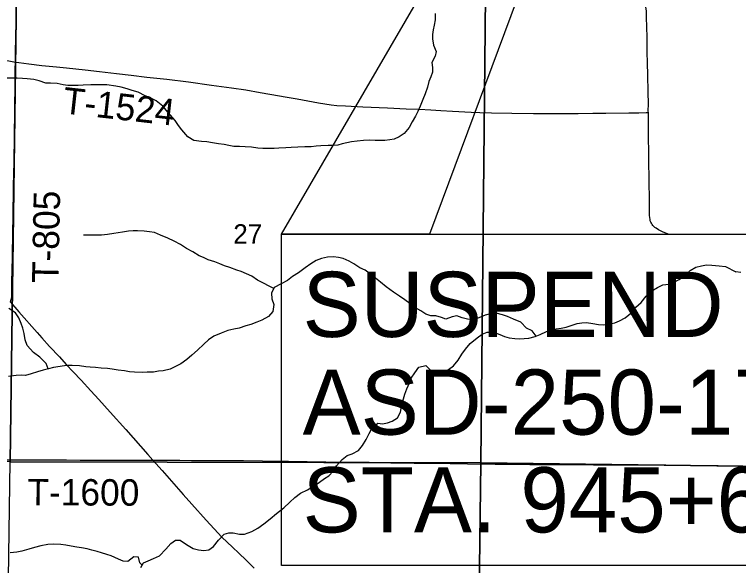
# Model space of a CAD drawing. Extents: x 0 to 34, y 0 to 22.
# Drawn here: x 16.083 to 17.64, y 14.964 to 16.148 of the extents above; entities that cross this region are included whole.
import ezdxf

# ---------------------------------------------------------------- set-up
doc = ezdxf.new("R2010")
doc.units = 0
for name, color, linetype in [('GM_X_County_Road', 7, 'Continuous'), ('GM_X_Minor_River', 7, 'Continuous'), ('GM_X_Section', 7, 'Continuous'), ('GM_X_Section_Text', 7, 'Continuous'), ('GM_X_Township_Road', 7, 'Continuous'), ('GM_X_Township_Road_Text', 7, 'Continuous'), ('SH_Text', 7, 'Continuous')]:
    doc.layers.add(name, color=color, linetype=linetype)

msp = doc.modelspace()

# ---------------------------------------------------------------- linework, layer by layer
at = {"layer": 'GM_X_County_Road'}
for points in [[(16.0743, 15.5293), (16.0925, 15.5087), (16.1317, 15.4645), (16.1419, 15.4529), (16.1586, 15.4345), (16.1796, 15.4117), (16.1943, 15.3957), (16.2092, 15.3798), (16.2263, 15.3618), (16.2474, 15.339), (16.2642, 15.3206), (16.289, 15.2929), (16.3223, 15.256), (16.3696, 15.2025), (16.3806, 15.19)], [(15.9304, 15.1937), (15.9392, 15.1932), (15.9452, 15.193), (15.9544, 15.1929), (15.9679, 15.1924), (15.9794, 15.1922), (15.9824, 15.1921), (15.9855, 15.192), (15.9886, 15.1919), (15.9979, 15.1919), (16.0177, 15.1916), (16.0383, 15.1912), (16.0517, 15.191), (16.0733, 15.1907), (16.1042, 15.1906), (16.133, 15.1905), (16.162, 15.1905), (16.1949, 15.1904), (16.2242, 15.1903), (16.2928, 15.1902), (16.3239, 15.19), (16.3519, 15.1897), (16.3806, 15.19)], [(16.3806, 15.19), (16.4004, 15.1675), (16.4457, 15.1163), (16.4642, 15.0955), (16.4954, 15.0608), (16.5121, 15.0425), (16.529, 15.0243), (16.5401, 15.0135), (16.5515, 15.0029), (16.5652, 14.9904), (16.5809, 14.9755), (16.5985, 14.9582)], [(16.3806, 15.19), (16.386, 15.19), (16.414, 15.1899), (16.4388, 15.1899), (16.4637, 15.1896), (16.5072, 15.1894), (16.5414, 15.1893), (16.5756, 15.189), (16.616, 15.1885), (16.644, 15.1882), (16.6719, 15.1878), (16.7527, 15.1867), (16.7714, 15.186), (16.7931, 15.1855), (16.8087, 15.1854), (16.8335, 15.1857), (16.8459, 15.1855), (16.8552, 15.185), (16.8925, 15.1845), (16.9174, 15.1842), (16.9423, 15.1836), (16.9827, 15.1834), (17.0573, 15.1821), (17.1163, 15.1813), (17.1505, 15.1811), (17.1909, 15.181), (17.2438, 15.1806), (17.278, 15.1805), (17.3277, 15.1802), (17.3713, 15.1802), (17.4148, 15.1798), (17.4832, 15.1797), (17.5329, 15.179), (17.5826, 15.1788), (17.596, 15.1787)]]:
    msp.add_lwpolyline(points, dxfattribs=at)
at = {"layer": 'GM_X_Minor_River'}
for points in [[(16.9876, 16.15), (16.9872, 16.1364), (16.9853, 16.125), (16.983, 16.1143), (16.9818, 16.1045), (16.9814, 16.095), (16.9836, 16.0817), (16.9896, 16.068), (16.9873, 16.0577), (16.98, 16.0444), (16.9815, 16.0338), (16.9819, 16.0235), (16.9784, 16.0137), (16.9742, 16.0038), (16.9707, 15.9917), (16.9661, 15.9769), (16.9608, 15.9647), (16.9554, 15.9503), (16.9501, 15.9393), (16.9455, 15.9291), (16.9382, 15.917), (16.9313, 15.9048), (16.921, 15.892), (16.9104, 15.8844), (16.8993, 15.8799), (16.8898, 15.878), (16.8792, 15.8769), (16.869, 15.8766), (16.8583, 15.877), (16.8458, 15.8775), (16.8337, 15.8771), (16.82, 15.8757), (16.8078, 15.8738), (16.7976, 15.8716), (16.7877, 15.8694), (16.7782, 15.8671), (16.7683, 15.866), (16.7573, 15.8661), (16.7414, 15.8654), (16.7315, 15.8647), (16.7212, 15.8636)], [(16.7212, 15.8636), (16.7072, 15.8633), (16.6924, 15.8626), (16.6779, 15.8615), (16.6662, 15.8608), (16.6517, 15.8601), (16.6415, 15.8598), (16.6172, 15.8599), (16.6062, 15.8607), (16.5929, 15.8623), (16.5789, 15.8635), (16.5667, 15.8639), (16.5549, 15.8643), (16.5436, 15.8659), (16.5337, 15.8682), (16.5216, 15.8698), (16.509, 15.8718), (16.4969, 15.8737), (16.4851, 15.8745), (16.4684, 15.8769), (16.4559, 15.8849), (16.4431, 15.8998), (16.4359, 15.9093), (16.4287, 15.9196), (16.4136, 15.9368), (16.4023, 15.9505), (16.3879, 15.962), (16.3735, 15.9696), (16.364, 15.9731), (16.3492, 15.9804), (16.3359, 15.9846), (16.3253, 15.9881), (16.3124, 15.9912), (16.3007, 15.9935), (16.2817, 15.9963), (16.2703, 15.9967), (16.2593, 15.9967), (16.2471, 15.9964), (16.2308, 15.9954), (16.2202, 15.995), (16.2103, 15.9947), (16.1978, 15.9947), (16.1879, 15.9963), (16.1746, 15.9994), (16.1602, 15.9998), (16.1507, 15.9999), (16.1359, 16.0053), (16.1245, 16.0076), (16.1101, 16.0092), (16.1003, 16.0104), (16.0892, 16.0108), (16.0653, 16.0109)], [(16.6403, 15.5586), (16.6321, 15.5634), (16.6173, 15.5707), (16.6052, 15.5768), (16.593, 15.5853), (16.5817, 15.5906), (16.5703, 15.5956), (16.5608, 15.5983), (16.5457, 15.6037), (16.5343, 15.6076), (16.5244, 15.6118), (16.5138, 15.616), (16.4994, 15.6206), (16.4895, 15.6252), (16.4801, 15.6287), (16.4668, 15.6379), (16.4528, 15.6448), (16.4399, 15.6536), (16.4263, 15.6605), (16.413, 15.667), (16.3971, 15.6732), (16.3838, 15.6789), (16.3736, 15.6805), (16.3618, 15.6821), (16.3478, 15.6829), (16.3379, 15.6829), (16.3284, 15.6818), (16.3155, 15.68), (16.2965, 15.677), (16.2828, 15.6748), (16.2699, 15.6733), (16.2312, 15.6735)], [(17.2044, 15.4564), (17.1963, 15.4678), (17.1841, 15.474), (17.1713, 15.4865), (17.1561, 15.4931), (17.1429, 15.4985), (17.1319, 15.5023), (17.1186, 15.5058), (17.1083, 15.5054), (17.0947, 15.5017), (17.0813, 15.4961), (17.0692, 15.4923), (17.057, 15.4928), (17.0457, 15.4962), (17.0339, 15.5001), (17.024, 15.4978), (17.0107, 15.493), (17.0012, 15.4968), (16.9887, 15.4999), (16.9785, 15.4999), (16.9675, 15.5038), (16.9569, 15.5107), (16.9436, 15.5183), (16.933, 15.5264), (16.9224, 15.5348), (16.911, 15.5424), (16.8982, 15.5508), (16.8823, 15.5623), (16.8698, 15.5726), (16.8592, 15.5814), (16.8493, 15.5891), (16.8372, 15.5982), (16.8255, 15.6036), (16.8126, 15.6116), (16.8027, 15.6174), (16.7895, 15.6231), (16.7796, 15.6258), (16.7686, 15.627), (16.7561, 15.6263), (16.7428, 15.6234), (16.7314, 15.6188), (16.7199, 15.6121), (16.7078, 15.6034), (16.6937, 15.5928), (16.6811, 15.5845), (16.6697, 15.5762), (16.6564, 15.569), (16.6416, 15.5611), (16.6354, 15.5486), (16.6365, 15.5368), (16.6407, 15.5243), (16.6383, 15.5098), (16.6292, 15.4988), (16.6151, 15.4906), (16.6041, 15.4864), (16.5912, 15.4815), (16.5801, 15.4786), (16.5664, 15.4733), (16.5543, 15.4714), (16.5417, 15.4685), (16.5277, 15.4628), (16.5117, 15.4564), (16.4999, 15.4485), (16.49, 15.4394), (16.4763, 15.4266), (16.4645, 15.4156), (16.4538, 15.4065), (16.4405, 15.3971), (16.431, 15.3918), (16.4177, 15.3858), (16.4025, 15.3821), (16.3926, 15.381), (16.3816, 15.3791), (16.3683, 15.3788), (16.3584, 15.3785), (16.3413, 15.3793), (16.3303, 15.3797), (16.3193, 15.3817), (16.3057, 15.3833), (16.2932, 15.3852), (16.2829, 15.3868), (16.2692, 15.3876), (16.2571, 15.3888), (16.2457, 15.39), (16.2362, 15.3908), (16.2229, 15.3924), (16.207, 15.3936), (16.1948, 15.3933), (16.1816, 15.3914), (16.1671, 15.3888), (16.1561, 15.3866), (16.1451, 15.3836), (16.1325, 15.3799), (16.1192, 15.3757), (16.1067, 15.372), (16.0972, 15.3724), (16.0869, 15.3717), (16.0699, 15.3695)], [(16.7681, 15.1665), (16.7757, 15.1779), (16.7875, 15.1915), (16.7982, 15.1998), (16.8092, 15.2036), (16.8229, 15.2111), (16.8313, 15.2213), (16.8393, 15.2342), (16.8458, 15.2475), (16.8523, 15.2596), (16.8641, 15.2694), (16.874, 15.2679), (16.885, 15.2701), (16.8953, 15.2739), (16.9067, 15.281), (16.9128, 15.2935), (16.9151, 15.3053), (16.9178, 15.3167), (16.9221, 15.3319), (16.9263, 15.3433), (16.932, 15.3565), (16.9358, 15.366), (16.9435, 15.3778), (16.9523, 15.3895), (16.9671, 15.3932), (16.9792, 15.3822), (16.9917, 15.3772), (17.0054, 15.3786), (17.016, 15.3847), (17.0267, 15.3926), (17.0366, 15.4047), (17.0446, 15.4176), (17.053, 15.4282), (17.0629, 15.4407), (17.0781, 15.4528), (17.0888, 15.4607), (17.0995, 15.4652), (17.1127, 15.4652), (17.1268, 15.4598), (17.1362, 15.4555), (17.1465, 15.4532), (17.1586, 15.4516), (17.1685, 15.4508), (17.1788, 15.4512), (17.1886, 15.4523), (17.2027, 15.4556), (17.213, 15.4601), (17.2266, 15.4665), (17.2373, 15.4703), (17.2479, 15.4721), (17.2586, 15.474), (17.2692, 15.4755), (17.2817, 15.48), (17.2928, 15.4837), (17.3026, 15.4852), (17.3129, 15.4859), (17.3266, 15.484), (17.3387, 15.4816), (17.3489, 15.4808), (17.3611, 15.4819), (17.3736, 15.4853), (17.3839, 15.4894), (17.3957, 15.4962), (17.4071, 15.5052), (17.4189, 15.5185), (17.43, 15.5287), (17.4414, 15.5423), (17.4532, 15.5541), (17.4654, 15.5608), (17.4772, 15.5665), (17.4901, 15.5683), (17.5, 15.5717), (17.5118, 15.5785), (17.5255, 15.5879), (17.5354, 15.5974), (17.5479, 15.6046), (17.5601, 15.6079), (17.5704, 15.6094), (17.5825, 15.6093), (17.5981, 15.6077), (17.6114, 15.6062), (17.6338, 15.595)], [(17.6444, 15.5936), (17.6338, 15.595)], [(16.1557, 15.3865), (16.1512, 15.398), (16.1376, 15.411), (16.1243, 15.4213), (16.1107, 15.4362), (16.1062, 15.4484), (16.1036, 15.4624), (16.1014, 15.4735), (16.0976, 15.4837), (16.0927, 15.4959), (16.0852, 15.5066), (16.0711, 15.5162)], [(16.355, 14.9594), (16.3607, 14.9693), (16.3706, 14.9741), (16.382, 14.9787), (16.395, 14.9843), (16.4087, 14.9987), (16.419, 15.0112), (16.4296, 15.018), (16.4395, 15.0179), (16.4531, 15.0087), (16.4672, 15.0003), (16.4789, 14.9972), (16.4903, 14.9956), (16.5006, 14.9975), (16.5108, 15.0047), (16.5219, 15.0183), (16.5337, 15.0312), (16.544, 15.0342), (16.5535, 15.0337), (16.5671, 15.031), (16.5774, 15.031), (16.5937, 15.037), (16.6059, 15.0441), (16.6192, 15.0536), (16.6329, 15.0642), (16.6466, 15.0755), (16.6622, 15.0876), (16.6748, 15.0997), (16.6859, 15.1095), (16.6977, 15.119), (16.7129, 15.1265), (16.7285, 15.1355), (16.7388, 15.1431), (16.7494, 15.1503), (16.7589, 15.1563), (16.7681, 15.1665)], [(16.3579, 14.9644), (16.3528, 14.9693), (16.3494, 14.9818), (16.3395, 14.9823), (16.327, 14.9721), (16.3171, 14.9732), (16.3065, 14.9775), (16.2913, 14.9844), (16.2818, 14.9871), (16.2705, 14.9909), (16.2606, 14.9936), (16.2492, 14.9967), (16.239, 14.9994), (16.2272, 15.0014), (16.2174, 15.0033), (16.2052, 15.0053), (16.1938, 15.0072), (16.1824, 15.0088), (16.1673, 15.0096), (16.1551, 15.0089), (16.1399, 15.006), (16.1262, 15.0022), (16.1141, 14.9985), (16.0992, 14.9944), (16.0879, 14.9921), (16.0738, 14.9911)]]:
    msp.add_lwpolyline(points, dxfattribs=at)
at = {"layer": 'GM_X_Section'}
for points in [[(15.0807, 16.2067), (16.0877, 16.1952), (16.0735, 15.1863), (15.0711, 15.2009)], [(16.0877, 16.1952), (17.0958, 16.189), (17.0854, 15.1843), (16.0735, 15.1863)], [(17.0958, 16.189), (18.1169, 16.1822), (18.0996, 15.1714), (17.0854, 15.1843)], [(16.0735, 15.1863), (17.0854, 15.1843), (17.0728, 14.1742), (16.1871, 14.1826), (16.0597, 14.1843)], [(17.0854, 15.1843), (18.0996, 15.1714), (18.0777, 14.1666), (17.1558, 14.1702), (17.0728, 14.1742)]]:
    msp.add_lwpolyline(points, close=True, dxfattribs=at)
at = {"layer": 'GM_X_Township_Road'}
for points in [[(16.0856, 16.0674), (16.0863, 16.0977), (16.0861, 16.1105), (16.0865, 16.1205), (16.0874, 16.1699), (16.0875, 16.1767)], [(17.4458, 15.9372), (17.4457, 15.9402), (17.4458, 15.9557), (17.4454, 15.9806), (17.4445, 16.0178), (17.4441, 16.0427), (17.4434, 16.0675), (17.4429, 16.0986), (17.4421, 16.142), (17.4415, 16.1545), (17.4404, 16.1638), (17.4395, 16.1683), (17.4386, 16.173), (17.438, 16.1757)], [(15.9107, 16.0832), (15.9169, 16.0826), (15.9291, 16.0803), (15.9503, 16.0754), (15.9988, 16.0644), (16.023, 16.0587), (16.0592, 16.0503), (16.0744, 16.0473), (16.0854, 16.0454)], [(16.0854, 16.0454), (16.0854, 16.0562), (16.0856, 16.0674)], [(16.0743, 15.5293), (16.0755, 15.533), (16.0762, 15.5353), (16.0767, 15.5382), (16.0771, 15.5409), (16.0772, 15.5433), (16.0774, 15.5485), (16.0777, 15.5731), (16.0781, 15.5991), (16.0786, 15.6265), (16.0798, 15.6814), (16.0804, 15.7114), (16.0813, 15.779), (16.0822, 15.831), (16.0839, 15.9403), (16.0842, 15.9583), (16.0848, 15.984), (16.0849, 16.0006), (16.0848, 16.0143), (16.0849, 16.0298), (16.0854, 16.0454)], [(16.0854, 16.0454), (16.0928, 16.0443), (16.1143, 16.0413), (16.1422, 16.0383), (16.1731, 16.0349), (16.1947, 16.0327), (16.2349, 16.0286), (16.2657, 16.025), (16.3027, 16.0208), (16.3336, 16.017), (16.3676, 16.013), (16.4108, 16.0084), (16.4571, 16.0027), (16.5064, 15.996), (16.5495, 15.9902), (16.5803, 15.9854), (16.6109, 15.9801), (16.6323, 15.9764), (16.6691, 15.9701), (16.6905, 15.9663), (16.7364, 15.9581), (16.764, 15.9537), (16.7764, 15.9523), (16.795, 15.951), (16.8322, 15.9492), (16.885, 15.9471), (16.9254, 15.9451), (16.9533, 15.944), (16.9782, 15.9427), (16.9999, 15.9414), (17.0247, 15.9401), (17.0651, 15.9379), (17.0837, 15.9371), (17.1086, 15.9365), (17.1521, 15.9356), (17.1987, 15.9351), (17.2515, 15.9348), (17.2764, 15.9349), (17.295, 15.9352), (17.3261, 15.9356), (17.3541, 15.9358), (17.4038, 15.936), (17.4255, 15.9362), (17.4411, 15.937), (17.4458, 15.9372)], [(17.4881, 15.6754), (17.4759, 15.6809), (17.4676, 15.6851), (17.4624, 15.6882), (17.4599, 15.69), (17.4576, 15.6919), (17.4555, 15.694), (17.4537, 15.6964), (17.4522, 15.699), (17.4509, 15.7017), (17.45, 15.7046), (17.4493, 15.7075), (17.4488, 15.7105), (17.4484, 15.7166), (17.4484, 15.7291), (17.4479, 15.7446), (17.4472, 15.7943), (17.447, 15.8315), (17.4463, 15.903), (17.4458, 15.9372)], [(15.9304, 15.1937), (15.9392, 15.1932), (15.9452, 15.193), (15.9544, 15.1929), (15.9679, 15.1924), (15.9794, 15.1922), (15.9824, 15.1921), (15.9855, 15.192), (15.9886, 15.1919), (15.9979, 15.1919), (16.0177, 15.1916), (16.0383, 15.1912), (16.0517, 15.191), (16.0733, 15.1907), (16.1042, 15.1906), (16.133, 15.1905), (16.162, 15.1905), (16.1949, 15.1904), (16.2242, 15.1903), (16.2928, 15.1902), (16.3239, 15.19), (16.3519, 15.1897), (16.3806, 15.19)], [(16.3806, 15.19), (16.386, 15.19), (16.414, 15.1899), (16.4388, 15.1899), (16.4637, 15.1896), (16.5072, 15.1894), (16.5414, 15.1893), (16.5756, 15.189), (16.616, 15.1885), (16.644, 15.1882), (16.657, 15.188)]]:
    msp.add_lwpolyline(points, dxfattribs=at)
at = {"layer": 'SH_Text'}
for points in [[(16.657, 15.6754), (17.5407, 17.1932), (16.9756, 15.6754)], [(16.657, 15.6754), (18.4454, 15.6754), (18.4454, 14.9637), (16.657, 14.9637)]]:
    msp.add_lwpolyline(points, close=True, dxfattribs=at)

# ---------------------------------------------------------------- texts
at = {"layer": 'GM_X_Section_Text'}
msp.add_text('27', height=0.04186, rotation=0, dxfattribs=at).set_placement((16.5535, 15.6551))
at = {"layer": 'GM_X_Township_Road_Text'}
for s, rotation, p in [('T-1524', 353.5894, (16.185, 15.9354)), ('T-805', 88.8927, (16.1775, 15.5701)), ('T-1600', 359.7643, (16.1107, 15.0931))]:
    msp.add_text(s, height=0.05682, rotation=rotation, dxfattribs=at).set_placement(p)
at = {"layer": 'SH_Text'}
for s, p in [('SUSPEND PROJECT', (16.7025, 15.4548)), ('ASD-250-17.91', (16.7025, 15.2448)), ('STA. 945+65', (16.7025, 15.0348))]:
    msp.add_text(s, height=0.14, dxfattribs=at).set_placement(p)

doc.saveas('drawing.dxf')
